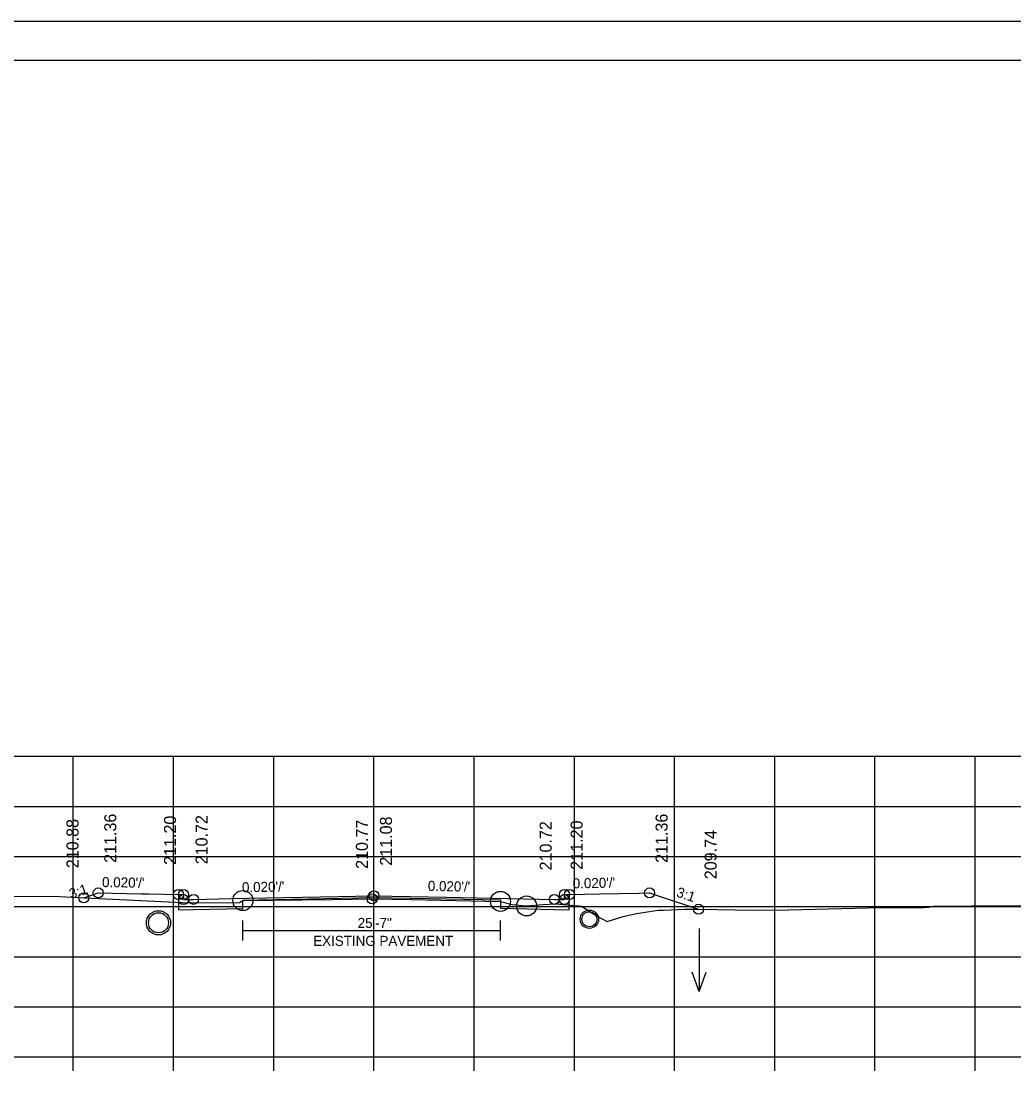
# Model space of a CAD drawing. Extents: x 1368968 to 1369915, y 377395 to 380381.
# Drawn here: x 1369102.9 to 1369202, y 378582.3 to 378687.7 of the extents above; entities that cross this region are included whole.
import ezdxf

# ---------------------------------------------------------------- set-up
doc = ezdxf.new("R2010")
doc.units = 0
for name, color, linetype in [('S_BORDER_NO_PLOT', 7, 'Continuous'), ('S_BREAKLINE_ANNOT', 7, 'Continuous'), ('S_BRIDGE_ANNOT', 7, 'Continuous'), ('S_CROSS_DRAIN', 7, 'Continuous'), ('S_CTL_TABLE', 7, 'Continuous'), ('S_CURB_ANNOT', 7, 'Continuous'), ('S_DITCHLINE_ANNOT', 7, 'Continuous'), ('S_DROP_INLET', 7, 'Continuous'), ('S_EXIST_ROW_ANNOT', 7, 'Continuous'), ('S_EXISTING_ALIGNMENT', 7, 'Continuous'), ('S_EXISTING_ALIGNMENT_ANNOT', 7, 'Continuous'), ('S_FENCE', 7, 'Continuous')]:
    doc.layers.add(name, color=color, linetype=linetype)

msp = doc.modelspace()

# ---------------------------------------------------------------- linework, layer by layer
at = {"layer": 'S_BORDER_NO_PLOT'}
msp.add_lwpolyline([(1369118.62, 378600.57), (1369118.63, 378599.06), (1369120.13, 378599.09), (1369125.05, 378599.19), (1369125.05, 378600.02), (1369138.13, 378600.28), (1369150.76, 378600.03), (1369150.76, 378599.2), (1369156.13, 378599.09), (1369157.63, 378599.06), (1369157.64, 378600.57)], dxfattribs=at)
at = {"layer": 'S_BREAKLINE_ANNOT'}
for p, q in [((1368998.13, 378584.37), (1369278.13, 378584.37)), ((1369108.13, 378582.97), (1369108.13, 378584.37)), ((1369118.13, 378582.97), (1369118.13, 378584.37)), ((1369128.13, 378582.97), (1369128.13, 378584.37)), ((1369138.13, 378582.97), (1369138.13, 378584.37)), ((1369148.13, 378582.97), (1369148.13, 378584.37)), ((1369158.13, 378582.97), (1369158.13, 378584.37)), ((1369168.13, 378582.97), (1369168.13, 378584.37)), ((1369178.13, 378582.97), (1369178.13, 378584.37)), ((1369188.13, 378582.97), (1369188.13, 378584.37)), ((1369198.13, 378582.97), (1369198.13, 378584.37))]:
    msp.add_line(p, q, dxfattribs=at)
at = {"layer": 'S_BRIDGE_ANNOT'}
for p, q in [((1368980.13, 378683.83), (1369296.31, 378683.83)), ((1369132.65, 378683.57), (1369132.65, 378683.57)), ((1369132.65, 378683.57), (1369132.65, 378683.57))]:
    msp.add_line(p, q, dxfattribs=at)
at = {"layer": 'S_CROSS_DRAIN'}
msp.add_line((1369125.05, 378596.97), (1369150.76, 378596.97), dxfattribs=at)
at = {"layer": 'S_CTL_TABLE'}
msp.add_lwpolyline([(1369093.09, 378600.44), (1369106.75, 378600.38), (1369107.38, 378600.35), (1369108.57, 378600.27), (1369119.74, 378599.74), (1369124.73, 378599.77), (1369125.05, 378599.97), (1369133.98, 378600.09), (1369137.95, 378600.14), (1369141.84, 378600.06), (1369150.76, 378599.89), (1369151.93, 378599.56), (1369153.37, 378599.43), (1369154.98, 378599.56), (1369156.25, 378599.64), (1369158.59, 378599.45), (1369158.84, 378599.41), (1369160.42, 378598.4), (1369161.42, 378597.87), (1369163.01, 378598.38), (1369164.34, 378598.69), (1369166.07, 378598.96), (1369166.52, 378599), (1369167.01, 378599.02), (1369169.17, 378599.1), (1369170.52, 378599.1), (1369176.02, 378599.02), (1369179.54, 378599.06), (1369188.73, 378599.28), (1369192.57, 378599.23), (1369193.49, 378599.31), (1369193.98, 378599.4), (1369197.76, 378599.43), (1369214.49, 378599.5)], dxfattribs=at)
at = {"layer": 'S_CURB_ANNOT'}
msp.add_lwpolyline([(1369109.17, 378600.24), (1369110.62, 378600.73), (1369114.91, 378600.65), (1369115.62, 378600.63), (1369118.62, 378600.57), (1369118.77, 378600.57), (1369119.12, 378600.57), (1369119.13, 378600.29), (1369119.13, 378600.07), (1369120.13, 378600.09), (1369123.84, 378600.16), (1369138.13, 378600.45), (1369145.36, 378600.31), (1369156.13, 378600.09), (1369157.13, 378600.07), (1369157.14, 378600.36), (1369157.14, 378600.57), (1369157.25, 378600.57), (1369157.64, 378600.57), (1369160.64, 378600.63), (1369164.59, 378600.71), (1369165.64, 378600.73), (1369166.61, 378600.41), (1369170.53, 378599.1)], dxfattribs=at)
at = {"layer": 'S_DITCHLINE_ANNOT'}
for p, q in [((1368998.13, 378614.37), (1369278.13, 378614.37)), ((1369108.13, 378584.37), (1369108.13, 378614.37)), ((1369118.13, 378584.37), (1369118.13, 378614.37)), ((1369128.13, 378584.37), (1369128.13, 378614.37)), ((1369138.13, 378584.37), (1369138.13, 378614.37)), ((1369148.13, 378584.37), (1369148.13, 378614.37)), ((1369158.13, 378584.37), (1369158.13, 378614.37)), ((1369168.13, 378584.37), (1369168.13, 378614.37)), ((1369178.13, 378584.37), (1369178.13, 378614.37)), ((1369188.13, 378584.37), (1369188.13, 378614.37)), ((1369198.13, 378584.37), (1369198.13, 378614.37)), ((1368998.13, 378609.37), (1369278.13, 378609.37)), ((1368998.13, 378604.37), (1369278.13, 378604.37)), ((1368998.13, 378599.37), (1369278.13, 378599.37)), ((1368998.13, 378594.37), (1369278.13, 378594.37)), ((1368998.13, 378589.37), (1369278.13, 378589.37)), ((1368998.13, 378584.37), (1369278.13, 378584.37))]:
    msp.add_line(p, q, dxfattribs=at)
at = {"layer": 'S_DROP_INLET'}
msp.add_line((1368967.73, 378687.72), (1369301.07, 378687.72), dxfattribs=at)
for points in [[(1368967.73, 378687.72), (1369301.07, 378687.72), (1369301.07, 378474.38), (1368967.73, 378474.38)], [(1369214.05, 378683.83), (1369214.05, 378673.95), (1369249.79, 378673.95), (1369249.79, 378671.03), (1369272.99, 378671.03), (1369272.99, 378646.69), (1369296.31, 378646.69), (1369296.31, 378478.37), (1368980.13, 378478.37), (1368980.13, 378683.83)]]:
    msp.add_lwpolyline(points, close=True, dxfattribs=at)
for centre, radius in [((1369109.17, 378600.24), 0.5), ((1369110.62, 378600.73), 0.5), ((1369118.62, 378600.57), 0.5), ((1369119.12, 378600.57), 0.5), ((1369125.05, 378599.97), 1), ((1369138.13, 378600.45), 0.5), ((1369150.76, 378599.89), 1), ((1369157.14, 378600.57), 0.5), ((1369157.64, 378600.57), 0.5), ((1369165.64, 378600.73), 0.5), ((1369119.13, 378600.07), 0.5), ((1369120.13, 378600.09), 0.5), ((1369120.13, 378600.09), 0.5), ((1369137.95, 378600.14), 0.5), ((1369153.37, 378599.43), 1), ((1369156.13, 378600.09), 0.5), ((1369156.13, 378600.09), 0.5), ((1369157.13, 378600.07), 0.5), ((1369170.53, 378599.1), 0.5), ((1369116.63, 378597.75), 1.21), ((1369159.63, 378598.11), 0.917)]:
    msp.add_circle(centre, radius, dxfattribs=at)
at = {"layer": 'S_EXIST_ROW_ANNOT'}
for p, q in [((1369125.05, 378595.97), (1369125.05, 378597.97)), ((1369150.76, 378595.97), (1369150.76, 378597.97))]:
    msp.add_line(p, q, dxfattribs=at)
for centre, radius in [((1369116.63, 378597.75), 1), ((1369159.63, 378598.11), 0.75)]:
    msp.add_circle(centre, radius, dxfattribs=at)
at = {"layer": 'S_EXISTING_ALIGNMENT'}
for p, q in [((1369170.58, 378597.19), (1369170.58, 378590.91)), ((1369170.58, 378590.91), (1369169.88, 378592.83)), ((1369170.58, 378590.91), (1369171.28, 378592.83))]:
    msp.add_line(p, q, dxfattribs=at)
at = {"layer": 'S_EXISTING_ALIGNMENT_ANNOT'}
msp.add_line((1369138.13, 378600.13), (1369138.13, 378610.13), dxfattribs=at)

# ---------------------------------------------------------------- texts
at = {"layer": 'S_EXIST_ROW_ANNOT'}
for s, p in [('25\'-7"', (1369136.51, 378597.24)), ('EXISTING PAVEMENT', (1369132.07, 378595.45))]:
    msp.add_text(s, height=1, dxfattribs=at).set_placement(p)
at = {"layer": 'S_EXISTING_ALIGNMENT_ANNOT'}
for s, p in [('211.36', (1369112.42, 378603.73)), ('211.20', (1369118.38, 378603.53)), ('210.72', (1369121.53, 378603.59)), ('211.08', (1369139.93, 378603.45)), ('211.36', (1369167.44, 378603.73)), ('210.88', (1369108.65, 378603.2)), ('210.77', (1369137.53, 378603.13)), ('210.72', (1369155.87, 378602.98)), ('211.20', (1369158.96, 378603.05)), ('209.74', (1369172.33, 378602.1))]:
    msp.add_text(s, height=1.2, rotation=90, dxfattribs=at).set_placement(p)
at = {"layer": 'S_FENCE'}
for s, rotation, p in [("0.020'/'", 358.8543, (1369110.99, 378601.32)), ("0.020'/'", 1.1458, (1369124.97, 378600.79)), ("0.020'/'", 358.8542, (1369143.5, 378600.94)), ("0.020'/'", 1.1457, (1369157.98, 378601.18)), ('3:1', 18.4442, (1369107.9, 378600.12)), ('3:1', 341.5676, (1369168.24, 378600.39))]:
    msp.add_text(s, height=1, rotation=rotation, dxfattribs=at).set_placement(p)

doc.saveas('drawing.dxf')
